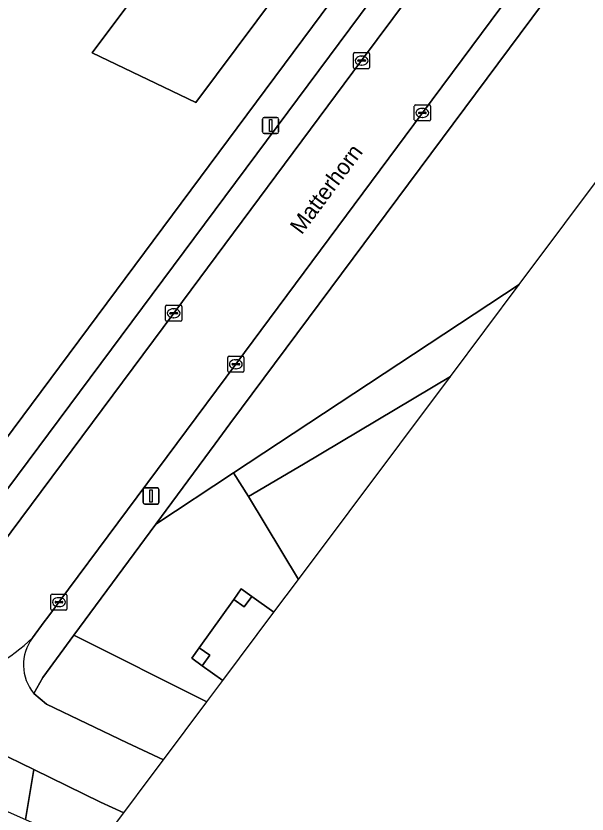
# Model space of a CAD drawing. Extents: x 158835 to 160077, y 386387 to 387778.
# Drawn here: x 159433.21 to 159468.77, y 386504.34 to 386554.02 of the extents above; entities that cross this region are included whole.
import ezdxf

# ---------------------------------------------------------------- set-up
doc = ezdxf.new("R2010")
doc.units = 0
for name, color, linetype in [('IMGEO_Erf', 7, 'Continuous'), ('IMGEO_Fietspad_gesloten', 7, 'Continuous'), ('IMGEO_Gemengd_bos', 7, 'Continuous'), ('IMGEO_Grasland_agrarisch', 7, 'Continuous'), ('IMGEO_Grasland_overig', 7, 'Continuous'), ('IMGEO_Groenvoorziening', 7, 'Continuous'), ('IMGEO_Hek', 7, 'Continuous'), ('IMGEO_Hoogspanningsmast', 7, 'Continuous'), ('IMGEO_Kolk', 7, 'Continuous'), ('IMGEO_Lichtmast', 7, 'Continuous'), ('IMGEO_Openbare_ruimte_label', 7, 'Continuous'), ('IMGEO_Pand', 7, 'Continuous'), ('IMGEO_Parkeervlak_open', 7, 'Continuous'), ('IMGEO_Rijbaan_lokaal_open', 7, 'Continuous'), ('IMGEO_Voetpad_open', 7, 'Continuous')]:
    doc.layers.add(name, color=color, linetype=linetype)

msp = doc.modelspace()

# ---------------------------------------------------------------- linework, layer by layer
at = {"layer": 'IMGEO_Erf'}
msp.add_lwpolyline([(159427.775, 386521.258), (159463.884, 386569.807), (159463.112, 386572.777), (159443.151, 386582.231), (159434.161, 386586.457), (159427.852, 386589.423), (159427.031, 386589.796), (159426.262, 386590.078)], dxfattribs=at)
msp.add_lwpolyline([(159441.802, 386556.864), (159443.092, 386555.9), (159449.079, 386563.858), (159444.228, 386566.198), (159442.978, 386563.637), (159434.953, 386567.554), (159439.549, 386577.361), (159444.265, 386575.151), (159443.811, 386574.182), (159446.868, 386572.718), (159447.765, 386574.605), (159456.136, 386570.625), (159454.618, 386567.441), (159457.082, 386565.634), (159444.408, 386548.634), (159437.96, 386551.727)], close=True, dxfattribs=at)
at = {"layer": 'IMGEO_Fietspad_gesloten'}
for points in [[(159422.803, 386512.288), (159423.293, 386512.151), (159423.739, 386512.03), (159424.703, 386511.706), (159425.628, 386511.31), (159426.518, 386510.893), (159427.445, 386510.454), (159428.646, 386509.869), (159431.912, 386508.277), (159434.318, 386507.105), (159438.469, 386505.082), (159439.918, 386504.42)], [(159439.918, 386504.42), (159441.564, 386506.618), (159442.389, 386507.72), (159442.389, 386507.72), (159440.132, 386508.778), (159435.116, 386511.18), (159434.318, 386511.839)]]:
    msp.add_lwpolyline(points, dxfattribs=at)
for centre, radius, start, end in [((159425.739, 386524.306), 12.375, 287.4576, 313.3351), ((159436.475, 386513.627), 2.802, 143.2147, 219.6611)]:
    msp.add_arc(centre, radius, start, end, dxfattribs=at)
at = {"layer": 'IMGEO_Gemengd_bos'}
for points in [[(159460.26, 386531.583), (159464.539, 386537.297), (159446.753, 386525.573), (159447.679, 386524.102), (159451.122, 386526.115)], [(159450.795, 386518.945), (159460.26, 386531.583), (159451.122, 386526.115), (159447.679, 386524.102), (159450.795, 386518.945)]]:
    msp.add_lwpolyline(points, close=True, dxfattribs=at)
at = {"layer": 'IMGEO_Grasland_agrarisch'}
msp.add_lwpolyline([(159472.89, 386564.056), (159472.291, 386563.251), (159446.532, 386528.631), (159445.604, 386527.384), (159441.92, 386522.387), (159446.753, 386525.573), (159464.539, 386537.297), (159608.055, 386728.939), (159627.547, 386754.968)], dxfattribs=at)
at = {"layer": 'IMGEO_Grasland_overig'}
msp.add_lwpolyline([(159446.082, 386512.651), (159449.266, 386516.903), (159449.266, 386516.903), (159447.89, 386517.885), (159447.425, 386517.234), (159446.773, 386517.699), (159444.624, 386514.695), (159445.274, 386514.229), (159444.806, 386513.575)], close=True, dxfattribs=at)
at = {"layer": 'IMGEO_Groenvoorziening'}
for points in [[(159450.795, 386518.945), (159450.795, 386518.945), (159447.679, 386524.102), (159446.753, 386525.573), (159441.92, 386522.387), (159436.818, 386515.468), (159445.095, 386511.333), (159446.082, 386512.651), (159444.806, 386513.575), (159444.158, 386514.044), (159444.624, 386514.695), (159446.773, 386517.699), (159447.239, 386518.35), (159447.89, 386517.885), (159449.266, 386516.903), (159449.266, 386516.903)], [(159442.389, 386507.72), (159445.095, 386511.333), (159436.818, 386515.468), (159434.881, 386512.842), (159434.318, 386511.839), (159435.116, 386511.18), (159440.132, 386508.778), (159442.389, 386507.72)], [(159434.318, 386507.105), (159431.912, 386508.277), (159430.049, 386505.656), (159433.646, 386504.061), (159433.794, 386503.995)]]:
    msp.add_lwpolyline(points, close=True, dxfattribs=at)
at = {"layer": 'IMGEO_Hek'}
for points in [[(159451.122, 386526.115), (159460.26, 386531.583)], [(159451.122, 386526.115), (159447.679, 386524.102), (159450.795, 386518.945)], [(159450.795, 386518.945), (159450.795, 386518.945)]]:
    msp.add_lwpolyline(points, dxfattribs=at)
at = {"layer": 'IMGEO_Hoogspanningsmast'}
for points in [[(159447.89, 386517.885), (159447.239, 386518.35), (159446.773, 386517.699), (159447.425, 386517.234)], [(159444.624, 386514.695), (159444.158, 386514.044), (159444.806, 386513.575), (159445.274, 386514.229)]]:
    msp.add_lwpolyline(points, close=True, dxfattribs=at)
at = {"layer": 'IMGEO_Kolk'}
for p, q in [((159454.231, 386550.815), (159454.231, 386551.667)), ((159454.306, 386551.741), (159455.158, 386551.741)), ((159455.232, 386551.667), (159455.232, 386550.815)), ((159454.49, 386551.235), (159454.49, 386551.247)), ((159454.928, 386551.198), (159454.53, 386551.198)), ((159454.533, 386551.284), (159454.931, 386551.284)), ((159454.719, 386551.521), (159454.744, 386551.521)), ((159454.974, 386551.247), (159454.974, 386551.235)), ((159455.158, 386550.741), (159454.306, 386550.741)), ((159454.742, 386550.961), (159454.717, 386550.961)), ((159458.015, 386547.562), (159458.015, 386548.414)), ((159458.09, 386548.488), (159458.942, 386548.488)), ((159458.503, 386548.268), (159458.528, 386548.268)), ((159459.016, 386548.414), (159459.016, 386547.562)), ((159458.274, 386547.982), (159458.274, 386547.994)), ((159458.712, 386547.945), (159458.314, 386547.945)), ((159458.317, 386548.031), (159458.715, 386548.031)), ((159458.526, 386547.708), (159458.501, 386547.708)), ((159458.758, 386547.994), (159458.758, 386547.982)), ((159458.942, 386547.488), (159458.09, 386547.488)), ((159442.527, 386535.089), (159442.527, 386535.941)), ((159442.602, 386536.015), (159443.454, 386536.015)), ((159443.015, 386535.795), (159443.04, 386535.795)), ((159443.528, 386535.941), (159443.528, 386535.089)), ((159442.786, 386535.509), (159442.786, 386535.521)), ((159443.224, 386535.472), (159442.826, 386535.472)), ((159442.829, 386535.558), (159443.227, 386535.558)), ((159443.038, 386535.235), (159443.013, 386535.235)), ((159443.27, 386535.521), (159443.27, 386535.509)), ((159443.454, 386535.015), (159442.602, 386535.015)), ((159446.4, 386531.916), (159446.4, 386532.768)), ((159446.475, 386532.842), (159447.327, 386532.842)), ((159447.401, 386532.768), (159447.401, 386531.916)), ((159446.659, 386532.336), (159446.659, 386532.348)), ((159447.097, 386532.299), (159446.699, 386532.299)), ((159446.702, 386532.385), (159447.1, 386532.385)), ((159446.888, 386532.622), (159446.913, 386532.622)), ((159447.143, 386532.348), (159447.143, 386532.336)), ((159447.327, 386531.842), (159446.475, 386531.842)), ((159446.911, 386532.062), (159446.886, 386532.062)), ((159435.38, 386517.104), (159435.38, 386517.956)), ((159435.455, 386518.03), (159436.307, 386518.03)), ((159435.868, 386517.81), (159435.893, 386517.81)), ((159436.381, 386517.956), (159436.381, 386517.104)), ((159435.639, 386517.524), (159435.639, 386517.536)), ((159436.077, 386517.487), (159435.679, 386517.487)), ((159435.682, 386517.573), (159436.08, 386517.573)), ((159435.891, 386517.25), (159435.866, 386517.25)), ((159436.123, 386517.536), (159436.123, 386517.524)), ((159436.307, 386517.03), (159435.455, 386517.03))]:
    msp.add_line(p, q, dxfattribs=at)
for points in [[(159454.231, 386550.815), (159454.231, 386551.667)], [(159454.306, 386551.741), (159455.158, 386551.741)], [(159455.232, 386551.667), (159455.232, 386550.815)], [(159455.158, 386550.741), (159454.306, 386550.741)], [(159458.015, 386547.562), (159458.015, 386548.414)], [(159458.09, 386548.488), (159458.942, 386548.488)], [(159459.016, 386548.414), (159459.016, 386547.562)], [(159458.942, 386547.488), (159458.09, 386547.488)], [(159442.527, 386535.089), (159442.527, 386535.941)], [(159442.602, 386536.015), (159443.454, 386536.015)], [(159443.528, 386535.941), (159443.528, 386535.089)], [(159443.454, 386535.015), (159442.602, 386535.015)], [(159446.4, 386531.916), (159446.4, 386532.768)], [(159446.475, 386532.842), (159447.327, 386532.842)], [(159447.401, 386532.768), (159447.401, 386531.916)], [(159447.327, 386531.842), (159446.475, 386531.842)], [(159435.38, 386517.104), (159435.38, 386517.956)], [(159435.455, 386518.03), (159436.307, 386518.03)], [(159436.381, 386517.956), (159436.381, 386517.104)], [(159436.307, 386517.03), (159435.455, 386517.03)]]:
    msp.add_lwpolyline(points, dxfattribs=at)
for centre, radius, start, end in [((159454.308, 386551.665), 0.0765, 91.552, 178.448), ((159454.308, 386551.665), 0.0765, 91.552, 178.448), ((159455.156, 386551.665), 0.0765, 1.552, 88.448), ((159455.156, 386551.665), 0.0765, 1.552, 88.448), ((159454.53, 386551.244), 0.0403, 85.8775, 175.7526), ((159454.527, 386551.234), 0.0366, 178.938, 274.7102), ((159454.931, 386551.241), 0.043, 264.8664, 352.4533), ((159454.935, 386551.246), 0.0386, 1.7309, 96.639), ((159454.308, 386550.817), 0.0765, 181.552, 268.448), ((159454.308, 386550.817), 0.0765, 181.552, 268.448), ((159455.156, 386550.817), 0.0765, 271.552, 358.448), ((159455.156, 386550.817), 0.0765, 271.552, 358.448), ((159458.092, 386548.412), 0.0765, 91.552, 178.448), ((159458.092, 386548.412), 0.0765, 91.552, 178.448), ((159458.94, 386548.412), 0.0765, 1.552, 88.448), ((159458.94, 386548.412), 0.0765, 1.552, 88.448), ((159458.092, 386547.564), 0.0765, 181.552, 268.448), ((159458.092, 386547.564), 0.0765, 181.552, 268.448), ((159458.314, 386547.991), 0.0403, 85.8775, 175.7526), ((159458.311, 386547.981), 0.0366, 178.938, 274.7102), ((159458.715, 386547.988), 0.043, 264.8664, 352.4533), ((159458.719, 386547.993), 0.0386, 1.7309, 96.639), ((159458.94, 386547.564), 0.0765, 271.552, 358.448), ((159458.94, 386547.564), 0.0765, 271.552, 358.448), ((159442.604, 386535.939), 0.0765, 91.552, 178.448), ((159442.604, 386535.939), 0.0765, 91.552, 178.448), ((159443.452, 386535.939), 0.0765, 1.552, 88.448), ((159443.452, 386535.939), 0.0765, 1.552, 88.448), ((159442.826, 386535.518), 0.0403, 85.8775, 175.7526), ((159442.823, 386535.508), 0.0366, 178.938, 274.7102), ((159443.227, 386535.515), 0.043, 264.8664, 352.4533), ((159443.231, 386535.52), 0.0386, 1.7309, 96.639), ((159442.604, 386535.091), 0.0765, 181.552, 268.448), ((159442.604, 386535.091), 0.0765, 181.552, 268.448), ((159443.452, 386535.091), 0.0765, 271.552, 358.448), ((159443.452, 386535.091), 0.0765, 271.552, 358.448), ((159446.477, 386532.766), 0.0765, 91.552, 178.448), ((159446.477, 386532.766), 0.0765, 91.552, 178.448), ((159447.325, 386532.766), 0.0765, 1.552, 88.448), ((159447.325, 386532.766), 0.0765, 1.552, 88.448), ((159446.699, 386532.345), 0.0403, 85.8775, 175.7526), ((159446.696, 386532.335), 0.0366, 178.938, 274.7102), ((159447.1, 386532.342), 0.043, 264.8664, 352.4533), ((159447.104, 386532.347), 0.0386, 1.7309, 96.639), ((159446.477, 386531.918), 0.0765, 181.552, 268.448), ((159446.477, 386531.918), 0.0765, 181.552, 268.448), ((159447.325, 386531.918), 0.0765, 271.552, 358.448), ((159447.325, 386531.918), 0.0765, 271.552, 358.448), ((159435.457, 386517.954), 0.0765, 91.552, 178.448), ((159435.457, 386517.954), 0.0765, 91.552, 178.448), ((159436.305, 386517.954), 0.0765, 1.552, 88.448), ((159436.305, 386517.954), 0.0765, 1.552, 88.448), ((159435.679, 386517.533), 0.0403, 85.8775, 175.7526), ((159435.676, 386517.523), 0.0366, 178.938, 274.7102), ((159436.08, 386517.53), 0.043, 264.8664, 352.4533), ((159436.084, 386517.535), 0.0386, 1.7309, 96.639), ((159435.457, 386517.106), 0.0765, 181.552, 268.448), ((159435.457, 386517.106), 0.0765, 181.552, 268.448), ((159436.305, 386517.106), 0.0765, 271.552, 358.448), ((159436.305, 386517.106), 0.0765, 271.552, 358.448)]:
    msp.add_arc(centre, radius, start, end, dxfattribs=at)
for centre, major_axis, ratio, start_param, end_param in [((159454.718, 386551.241), (-0.387, 0.002), 0.722429, 4.712389, 7.853982), ((159454.743, 386551.241), (-0.39, 0.002), 0.717154, 1.570796, 4.712389), ((159458.502, 386547.988), (-0.387, 0.002), 0.722429, 4.712389, 7.853982), ((159458.527, 386547.988), (-0.39, 0.002), 0.717154, 1.570796, 4.712389), ((159443.014, 386535.515), (-0.387, 0.002), 0.722429, 4.712389, 7.853982), ((159443.039, 386535.515), (-0.39, 0.002), 0.717154, 1.570796, 4.712389), ((159446.887, 386532.342), (-0.387, 0.002), 0.722429, 4.712389, 7.853982), ((159446.912, 386532.342), (-0.39, 0.002), 0.717154, 1.570796, 4.712389), ((159435.867, 386517.53), (-0.387, 0.002), 0.722429, 4.712389, 7.853982), ((159435.892, 386517.53), (-0.39, 0.002), 0.717154, 1.570796, 4.712389)]:
    msp.add_ellipse(centre, major_axis=major_axis, ratio=ratio, start_param=start_param, end_param=end_param, dxfattribs=at)
at = {"layer": 'IMGEO_Lichtmast'}
for p, q in [((159448.567, 386546.801), (159448.567, 386547.601)), ((159448.567, 386547.601), (159448.567, 386546.801)), ((159448.667, 386547.701), (159449.457, 386547.701)), ((159449.457, 386547.701), (159448.667, 386547.701)), ((159449.557, 386547.601), (159449.557, 386546.801)), ((159449.557, 386546.801), (159449.557, 386547.601)), ((159449.457, 386546.701), (159448.667, 386546.701)), ((159448.667, 386546.701), (159449.457, 386546.701)), ((159441.124, 386523.739), (159441.124, 386524.539)), ((159441.124, 386524.539), (159441.124, 386523.739)), ((159441.224, 386524.639), (159442.014, 386524.639)), ((159442.014, 386524.639), (159441.224, 386524.639)), ((159442.114, 386524.539), (159442.114, 386523.739)), ((159442.114, 386523.739), (159442.114, 386524.539)), ((159442.014, 386523.639), (159441.224, 386523.639)), ((159441.224, 386523.639), (159442.014, 386523.639))]:
    msp.add_line(p, q, dxfattribs=at)
for points in [[(159448.987, 386547.576), (159449.137, 386547.576), (159449.137, 386546.826), (159448.987, 386546.826), (159448.987, 386547.576)], [(159441.544, 386524.514), (159441.694, 386524.514), (159441.694, 386523.764), (159441.544, 386523.764), (159441.544, 386524.514)]]:
    msp.add_lwpolyline(points, dxfattribs=at)
for centre, start, end in [((159448.667, 386547.601), 90, 180), ((159448.667, 386547.601), 90, 180), ((159449.457, 386547.601), 0, 90), ((159449.457, 386547.601), 360, 90), ((159448.667, 386546.801), 180, 270), ((159448.667, 386546.801), 180, 270), ((159449.457, 386546.801), 270, 0), ((159449.457, 386546.801), 270, 0), ((159441.224, 386524.539), 90, 180), ((159441.224, 386524.539), 90, 180), ((159442.014, 386524.539), 0, 90), ((159442.014, 386524.539), 360, 90), ((159441.224, 386523.739), 180, 270), ((159441.224, 386523.739), 180, 270), ((159442.014, 386523.739), 270, 0), ((159442.014, 386523.739), 270, 0)]:
    msp.add_arc(centre, 0.1, start, end, dxfattribs=at)
at = {"layer": 'IMGEO_Pand'}
msp.add_lwpolyline([(159439.549, 386577.361), (159434.953, 386567.554), (159442.978, 386563.637), (159444.228, 386566.198), (159449.079, 386563.858), (159443.092, 386555.9), (159441.802, 386556.864), (159437.96, 386551.727), (159444.408, 386548.634), (159457.082, 386565.634), (159454.618, 386567.441), (159456.136, 386570.625), (159447.765, 386574.605), (159446.868, 386572.718), (159443.811, 386574.182), (159444.265, 386575.151)], close=True, dxfattribs=at)
at = {"layer": 'IMGEO_Parkeervlak_open'}
for points in [[(159454.733, 386551.241), (159464.486, 386564.353), (159466.784, 386567.352)], [(159463.632, 386566.151), (159463.053, 386565.412), (159431.341, 386522.813), (159430.965, 386522.317)], [(159431.057, 386519.463), (159432.238, 386521.011), (159443.029, 386535.515), (159454.733, 386551.241)]]:
    msp.add_lwpolyline(points, dxfattribs=at)
at = {"layer": 'IMGEO_Rijbaan_lokaal_open'}
for points in [[(159458.515, 386547.989), (159468.345, 386561.217), (159470.727, 386564.415), (159466.784, 386567.352), (159464.486, 386564.353), (159454.733, 386551.241), (159443.029, 386535.515), (159432.238, 386521.011), (159431.057, 386519.463), (159430.978, 386519.309), (159430.47, 386518.752), (159429.901, 386518.257)], [(159434.231, 386515.305), (159434.972, 386516.298), (159435.189, 386516.588), (159435.723, 386517.324), (159435.879, 386517.53), (159446.901, 386532.342), (159458.515, 386547.989)]]:
    msp.add_lwpolyline(points, dxfattribs=at)
msp.add_arc((159425.739, 386524.306), 12.375, 287.4576, 313.3351, dxfattribs=at)
at = {"layer": 'IMGEO_Voetpad_open'}
for points in [[(159468.116, 386570.333), (159463.112, 386572.777), (159463.884, 386569.807), (159427.775, 386521.258)], [(159430.965, 386522.317), (159431.341, 386522.813), (159463.053, 386565.412)], [(159441.92, 386522.387), (159445.604, 386527.384), (159446.532, 386528.631), (159472.291, 386563.251), (159470.727, 386564.415), (159468.345, 386561.217), (159458.515, 386547.989), (159446.901, 386532.342), (159435.879, 386517.53), (159435.723, 386517.324), (159435.189, 386516.588), (159434.972, 386516.298), (159434.231, 386515.305)], [(159434.318, 386511.839), (159434.881, 386512.842), (159436.818, 386515.468), (159441.92, 386522.387)]]:
    msp.add_lwpolyline(points, dxfattribs=at)
msp.add_lwpolyline([(159438.145, 386502.052), (159439.918, 386504.42), (159438.469, 386505.082), (159434.318, 386507.105), (159433.794, 386503.995)], close=True, dxfattribs=at)
msp.add_arc((159436.475, 386513.627), 2.802, 143.2147, 219.6611, dxfattribs=at)

# ---------------------------------------------------------------- texts
at = {"layer": 'IMGEO_Openbare_ruimte_label'}
msp.add_text('Matterhorn', height=1, rotation=53.4166, dxfattribs=at).set_placement((159451.002, 386540.359))

doc.saveas('drawing.dxf')
